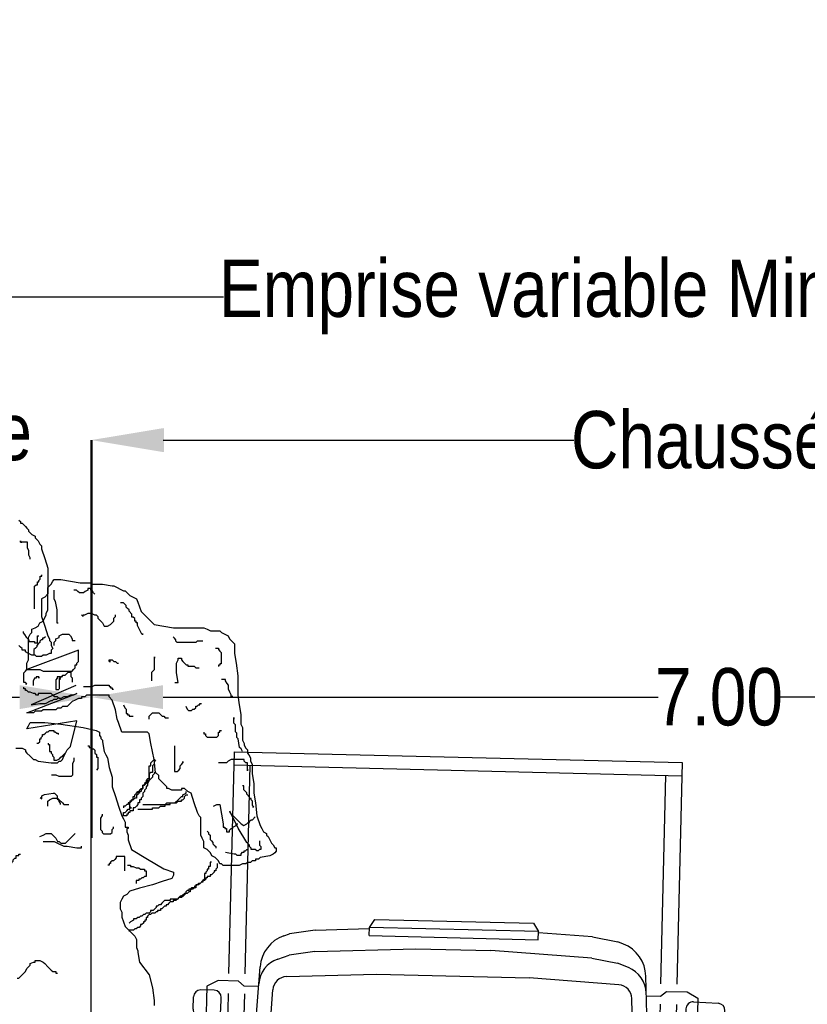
# Model space of a CAD drawing. Extents: x 1616800 to 1632437, y 2248456 to 2251974.
# Tile 287 of 399: x 1619125.47 to 1619129.87, y 2251166.49 to 2251171.98. Entities that reach past the tile are written whole.
import ezdxf

# ---------------------------------------------------------------- set-up
doc = ezdxf.new("R2010")
doc.units = 0
doc.header["$LTSCALE"] = 2
doc.header["$PDMODE"] = 3
doc.header["$PDSIZE"] = 0.2
doc.linetypes.add('CONTINU', pattern=[0])
doc.layers.get('0').update_dxf_attribs({"linetype": 'CONTINUOUS'})
doc.layers.get('Defpoints').update_dxf_attribs({"linetype": 'CONTINUOUS'})
doc.layers.add('0000-PAP-PROFIL EN TRAVERS DE PRINCIPE', color=7, linetype='CONTINUOUS')
doc.layers.add('00profil', color=7, linetype='CONTINUOUS')
doc.styles.add('Arial', font='ARIALN.TTF')
doc.styles.get("Standard").update_dxf_attribs({"font": 'arial.ttf'})
doc.dimstyles.get("Standard").update_dxf_attribs({"dimtxt": 0.18, "dimasz": 0.18, "dimexe": 0.18, "dimexo": 0.0625, "dimgap": 0.09, "dimtad": 0, "dimtih": 1, "dimtoh": 1, "dimdec": 4, "dimzin": 0, "dimdsep": 46, "dimtxsty": 'Standard', "dimcen": 0.09, "dimadec": 0, "dimazin": 0, "dimtfac": 1, "dimtdec": 4, "dimtofl": 0, "dimtmove": 0, "dimatfit": 3, "dimfxl": 1, "dimtolj": 1, "dimtzin": 0, "dimarcsym": 0})

# ---------------------------------------------------------------- blocks, each defined once
blk = doc.blocks.new('CAMION_2_65_65')
at = {"color": 8}
for p, q in [((-1.5723, 4.987), (1.5723, 4.987)), ((-1.5723, 4.987), (-1.5723, 3.4312)), ((1.5723, 4.987), (1.5723, 3.4312)), ((-1.5723, 4.8942), (1.5723, 4.8942)), ((-1.4582, 4.8942), (-1.4582, 3.4312)), ((1.4582, 4.8942), (1.4582, 3.4312)), ((-0.5928, 3.7775), (-0.5566, 3.8347)), ((-0.5566, 3.8347), (0.5566, 3.8347)), ((0.5566, 3.8347), (0.5928, 3.7775)), ((-0.9722, 3.7503), (-1.152, 3.7195)), ((-0.9722, 3.7503), (-0.5928, 3.7695)), ((0.5928, 3.7775), (-0.5928, 3.7775)), ((-0.5928, 3.7204), (-0.5928, 3.7775)), ((0.5928, 3.7204), (0.5928, 3.7775)), ((0.9722, 3.7503), (0.5928, 3.7695)), ((0.9722, 3.7503), (1.152, 3.7195)), ((-1.1914, 3.7047), (-1.152, 3.7195)), ((-0.5928, 3.7204), (0.5928, 3.7204)), ((1.1914, 3.7047), (1.152, 3.7195)), ((-0.9722, 3.6003), (-1.152, 3.5695)), ((-0.9722, 3.6003), (-0.2634, 3.6362)), ((-0.2634, 3.6362), (0.2634, 3.6362)), ((0.9722, 3.6003), (0.2634, 3.6362)), ((0.9722, 3.6003), (1.152, 3.5695)), ((-1.2301, 3.5402), (-1.152, 3.5695)), ((1.2301, 3.5402), (1.152, 3.5695)), ((-1.4293, 2.029), (-1.3533, 3.4836)), ((1.4293, 2.029), (1.3533, 3.4836)), ((-1.1651, 3.4185), (-0.5356, 3.4513)), ((-0.5356, 3.4513), (0.5356, 3.4513)), ((1.1651, 3.4185), (0.5356, 3.4513)), ((-1.645, 3.3794), (-1.7221, 3.3383)), ((-1.7221, 3.3383), (-1.7221, 2.4857)), ((-1.5012, 3.3794), (-1.645, 3.3794)), ((-1.4601, 3.3442), (-1.5012, 3.3794)), ((-1.3606, 3.3442), (-1.4601, 3.3442)), ((-1.3001, 2.4517), (-1.2598, 3.3232)), ((1.3001, 2.4517), (1.2598, 3.3232)), ((1.3606, 3.3442), (1.4601, 3.3442)), ((1.4601, 3.3442), (1.5012, 3.3794)), ((1.5012, 3.3794), (1.645, 3.3794)), ((1.645, 3.3794), (1.7221, 3.3383)), ((1.7221, 3.3383), (1.7221, 2.4857)), ((-1.8148, 3.1738), (-1.8148, 3.261)), ((-1.6702, 3.311), (-1.7648, 3.311)), ((-1.6202, 3.1738), (-1.6202, 3.261)), ((-1.5723, 3.2899), (-1.5723, 2.4761)), ((-1.4582, 3.2899), (-1.4582, 2.5126)), ((1.4582, 3.2899), (1.4582, 2.5126)), ((1.5723, 3.2899), (1.5723, 2.4761)), ((1.6406, 3.2605), (1.6406, 2.8043)), ((1.6922, 3.3105), (1.8652, 3.3049)), ((1.9089, 2.8172), (1.9136, 3.2544)), ((-1.7648, 3.1238), (-1.6702, 3.1238)), ((-1.8397, 2.9842), (-1.8468, 2.7667)), ((-1.6719, 3.0307), (-1.7889, 3.0325)), ((-1.6227, 2.9807), (-1.6227, 2.5753)), ((-1.8278, 2.5705), (-1.8468, 2.7667)), ((1.6946, 2.7545), (1.8629, 2.7679)), ((-0.8192, 2.6309), (-1.1776, 2.6039)), ((-0.3627, 2.6111), (-0.8192, 2.6309)), ((0.2491, 2.6309), (-0.1093, 2.6039)), ((0.7449, 2.6094), (0.2491, 2.6309)), ((-0.2583, 2.4087), (-0.551, 2.6193)), ((0.81, 2.4087), (0.5173, 2.6193)), ((-1.6727, 2.5253), (-1.7781, 2.5253)), ((-1.7221, 2.4857), (-1.4135, 2.3319)), ((-1.3001, 2.4517), (-0.5819, 2.4703)), ((-0.5819, 2.4703), (0.5819, 2.4703)), ((1.3001, 2.4517), (0.5819, 2.4703)), ((1.7221, 2.4857), (1.4135, 2.3319)), ((-0.7103, 2.4087), (-0.3764, 2.4087)), ((0.7103, 2.4087), (0.3764, 2.4087)), ((-1.5723, 1.8085), (-1.5723, 2.3085)), ((0.3015, 2.3471), (-1.2002, 2.3471)), ((-0.3015, 2.3471), (1.2002, 2.3471)), ((1.5723, 1.8085), (1.5723, 2.3085)), ((-1.4381, 2.029), (1.4381, 2.029)), ((-1.488, 1.9767), (-1.4673, 1.5289)), ((-1.2622, 1.9814), (1.2622, 1.9814)), ((1.488, 1.9767), (1.4673, 1.5289)), ((-1.2622, 1.9204), (-0.2156, 1.9204)), ((0, 1.7364), (0, 1.9231)), ((1.2622, 1.9204), (0.2156, 1.9204)), ((-1.4805, 1.8131), (-1.5723, 1.7123)), ((-1.2622, 1.8594), (-0.2554, 1.8594)), ((-1.2622, 1.7984), (-0.2766, 1.7984)), ((1.2622, 1.8594), (0.2554, 1.8594)), ((1.2622, 1.7984), (0.2766, 1.7984)), ((1.4805, 1.8131), (1.5723, 1.7123)), ((-1.2622, 1.7374), (-0.2835, 1.7374)), ((0, 1.7364), (-0.1617, 1.643)), ((0, 1.7364), (0.1617, 1.643)), ((1.2622, 1.7374), (0.2835, 1.7374)), ((-1.5723, 0.6574), (-1.5723, 1.7123)), ((-1.2622, 1.6764), (-0.2771, 1.6764)), ((1.2622, 1.6764), (0.2771, 1.6764)), ((1.5723, 0.6574), (1.5723, 1.7123)), ((-1.2622, 1.6154), (-0.2564, 1.6154)), ((1.2622, 1.6154), (0.2564, 1.6154)), ((-1.2622, 1.5544), (-0.2173, 1.5544)), ((1.2622, 1.5544), (0.2173, 1.5544)), ((-1.2622, 1.4934), (1.2622, 1.4934)), ((1.3674, 1.4335), (-1.3674, 1.4335)), ((-0.9617, 1.347), (-1.3703, 1.347)), ((-0.9136, 1.3806), (-0.9617, 1.347)), ((-0.9136, 1.3806), (0.9136, 1.3806)), ((0.9136, 1.3806), (0.9617, 1.347)), ((0.9617, 1.347), (1.3703, 1.347)), ((-0.9617, 1.2845), (-1.3703, 1.2845)), ((-0.8362, 1.2701), (0.8362, 1.2701)), ((0.9617, 1.2845), (1.3703, 1.2845)), ((1.459, 1.222), (-1.459, 1.222)), ((-0.5771, 1.222), (-0.5771, 0.8374)), ((0.5771, 1.222), (0.5771, 0.8374)), ((-1.529, 0.9074), (-1.529, 1.152)), ((-1.3042, 1.1478), (-0.915, 1.1478)), ((-0.2022, 1.1547), (-0.2022, 1.0682)), ((-0.2022, 1.1547), (0.2022, 1.1547)), ((0.2022, 1.1547), (0.2022, 1.0682)), ((1.3042, 1.1478), (0.915, 1.1478)), ((1.529, 0.9074), (1.529, 1.152)), ((-1.3742, 0.9544), (-1.3742, 1.0778)), ((-1.2742, 1.0678), (-1.2742, 0.9644)), ((-1.2442, 1.0978), (-0.925, 1.0978)), ((-0.895, 1.0678), (-0.895, 0.9644)), ((-0.845, 1.0778), (-0.845, 0.9544)), ((-0.2022, 1.0682), (0.2022, 1.0682)), ((0.845, 1.0778), (0.845, 0.9544)), ((0.895, 1.0678), (0.895, 0.9644)), ((1.2442, 1.0978), (0.925, 1.0978)), ((1.2742, 1.0678), (1.2742, 0.9644)), ((1.3742, 0.9544), (1.3742, 1.0778)), ((-0.925, 0.9344), (-1.2442, 0.9344)), ((0.925, 0.9344), (1.2442, 0.9344)), ((-1.459, 0.8374), (-1.459, 0.7076)), ((1.459, 0.8374), (-1.459, 0.8374)), ((-1.3175, 0.7076), (-1.3175, 0.8374)), ((-0.915, 0.8844), (-1.3042, 0.8844)), ((-0.4377, 0.8374), (-0.4377, 0.7413)), ((-0.3608, 0.8374), (-0.231, 0.6691)), ((0.3608, 0.8374), (0.231, 0.6691)), ((0.4377, 0.8374), (0.4377, 0.7413)), ((0.915, 0.8844), (1.3042, 0.8844)), ((1.3175, 0.7076), (1.3175, 0.8374)), ((1.459, 0.8374), (1.459, 0.7076)), ((-1.459, 0.7076), (-1.3175, 0.7076)), ((-0.4377, 0.7413), (-0.2866, 0.7413)), ((0.4377, 0.7413), (0.2866, 0.7413)), ((1.459, 0.7076), (1.3175, 0.7076)), ((-0.231, 0.6691), (0.231, 0.6691)), ((-0.168, 0.5874), (-0.201, 0.6303)), ((0.168, 0.5874), (0.201, 0.6303)), ((-0.2406, 0.5874), (-1.5023, 0.5874)), ((-1.4328, 0.5874), (-1.4328, 0.1788)), ((-1.0675, 0.5874), (-1.0675, 0.1788)), ((-0.5819, 0.5874), (-0.5819, 0.472)), ((-0.4954, 0.472), (-0.4954, 0.5874)), ((-0.4089, 0.472), (-0.4089, 0.5874)), ((0.168, 0.5874), (-0.168, 0.5874)), ((0.2406, 0.5874), (1.5023, 0.5874)), ((0.4089, 0.472), (0.4089, 0.5874)), ((0.4954, 0.472), (0.4954, 0.5874)), ((0.5819, 0.5874), (0.5819, 0.472)), ((1.0675, 0.5874), (1.0675, 0.1788)), ((1.4328, 0.5874), (1.4328, 0.1788)), ((-1.4781, 0.4175), (-1.4781, 0.5064)), ((-1.4781, 0.5064), (-1.4328, 0.5064)), ((-0.5819, 0.4961), (-1.0627, 0.5201)), ((-0.4089, 0.4961), (0.4089, 0.4961)), ((0.5819, 0.4961), (1.0627, 0.5201)), ((1.4781, 0.5064), (1.4328, 0.5064)), ((1.4781, 0.4175), (1.4781, 0.5064)), ((-1.4328, 0.4175), (-1.4781, 0.4175)), ((-0.5819, 0.472), (-0.4089, 0.472)), ((0.5819, 0.472), (0.4089, 0.472)), ((1.4328, 0.4175), (1.4781, 0.4175)), ((-1.4115, 0.0791), (-1.4328, 0.1788)), ((-1.0888, 0.0791), (-1.0675, 0.1788)), ((1.0888, 0.0791), (1.0675, 0.1788)), ((1.4115, 0.0791), (1.4328, 0.1788)), ((-1.1866, 0), (-1.3137, 0)), ((1.1866, 0), (1.3137, 0))]:
    blk.add_line(p, q, dxfattribs=at)
for centre, radius in [((0, 2.1875), 0.0507), ((0, 1.7364), 0.1867)]:
    blk.add_circle(centre, radius, dxfattribs=at)
for centre, radius, start, end in [((-1.1036, 3.4706), 0.25, 110.55605, 177.00878), ((1.1036, 3.4706), 0.25, 2.99122, 69.44395), ((-1.1599, 3.3529), 0.2, 110.55605, 177.00878), ((1.1599, 3.3529), 0.2, 2.99122, 69.44395), ((-1.1599, 3.3186), 0.1, 92.98664, 177.35237), ((1.1599, 3.3186), 0.1, 2.64763, 87.01336), ((-1.7648, 3.261), 0.05, 90, 180), ((-1.6702, 3.261), 0.05, 0, 90), ((1.6906, 3.2605), 0.05, 88.15239, 180), ((1.8636, 3.2549), 0.05, 359.38394, 88.15239), ((-1.7648, 3.1738), 0.05, 180, 270), ((-1.6702, 3.1738), 0.05, 270, 0), ((-1.7897, 2.9825), 0.05, 89.1186, 178.11181), ((-1.6727, 2.9807), 0.05, 0, 89.1186), ((1.6906, 2.8043), 0.05, 180, 274.57392), ((1.8589, 2.8178), 0.05, 274.57392, 359.38394), ((-1.7781, 2.5753), 0.05, 185.52754, 270), ((-1.6727, 2.5753), 0.05, 270, 0), ((-1.2002, 2.4471), 0.1, 177.35237, 270), ((1.2002, 2.4471), 0.1, 270, 2.64763), ((-1.4381, 1.979), 0.05, 90, 182.64255), ((1.4381, 1.979), 0.05, 357.35745, 90), ((-1.3674, 1.5335), 0.1, 182.64255, 270), ((1.3674, 1.5335), 0.1, 270, 357.35745), ((-1.459, 1.152), 0.07, 90, 180), ((1.459, 1.152), 0.07, 0, 90), ((-1.3042, 1.0778), 0.07, 90, 180), ((-0.915, 1.0778), 0.07, 0, 90), ((0.915, 1.0778), 0.07, 90, 180), ((1.3042, 1.0778), 0.07, 0, 90), ((-1.2442, 1.0678), 0.03, 90, 180), ((-0.925, 1.0678), 0.03, 0, 90), ((0.925, 1.0678), 0.03, 90, 180), ((1.2442, 1.0678), 0.03, 0, 90), ((-1.459, 0.9074), 0.07, 180, 270), ((-1.3042, 0.9544), 0.07, 180, 270), ((-1.2442, 0.9644), 0.03, 180, 270), ((-0.925, 0.9644), 0.03, 270, 0), ((-0.915, 0.9544), 0.07, 270, 0), ((0.915, 0.9544), 0.07, 180, 270), ((0.925, 0.9644), 0.03, 180, 270), ((1.2442, 0.9644), 0.03, 270, 0), ((1.3042, 0.9544), 0.07, 270, 0), ((1.459, 0.9074), 0.07, 270, 0), ((-1.5023, 0.6574), 0.07, 180, 270), ((1.5023, 0.6574), 0.07, 270, 0), ((-1.3137, 0.1), 0.1, 192.06798, 270), ((-1.1866, 0.1), 0.1, 270, 347.93202), ((1.1866, 0.1), 0.1, 192.06798, 270), ((1.3137, 0.1), 0.1, 270, 347.93202)]:
    blk.add_arc(centre, radius, start, end, dxfattribs=at)
blk = doc.blocks.new('*D207')
at = {"layer": '0000-PAP-PROFIL EN TRAVERS DE PRINCIPE', "color": 0, "lineweight": -2, "ltscale": 0.6, "transparency": 16777216}
for p, q in [((1619122.1444, 2251162.6371), (1619122.1444, 2251168.2047)), ((1619125.8727, 2251163.3636), (1619125.8727, 2251168.2047))]:
    blk.add_line(p, q, dxfattribs=at)
at = {"layer": '0000-PAP-PROFIL EN TRAVERS DE PRINCIPE', "color": 0, "linetype": 'Continuous', "lineweight": -2, "ltscale": 0.6, "transparency": 16777216}
blk.add_line((1619122.5444, 2251168.2047), (1619125.4727, 2251168.2047), dxfattribs=at)
at = {"layer": '0000-PAP-PROFIL EN TRAVERS DE PRINCIPE', "color": 0, "ltscale": 0.6, "transparency": 16777216}
for points in [[(1619122.5444, 2251168.2714), (1619122.5444, 2251168.1381), (1619122.1444, 2251168.2047)], [(1619125.4727, 2251168.2714), (1619125.4727, 2251168.1381), (1619125.8727, 2251168.2047)]]:
    blk.add_solid(points, dxfattribs=at)
at = {"layer": 'Defpoints', "color": 0, "ltscale": 0.6, "transparency": 16777216}
for p in [(1619125.8727, 2251168.2047), (1619125.8727, 2251163.3636), (1619122.1444, 2251162.6371)]:
    blk.add_point(p, dxfattribs=at)
at = {"layer": '0000-PAP-PROFIL EN TRAVERS DE PRINCIPE', "color": 0, "ltscale": 0.6, "transparency": 16777216, "insert": (1619119.3561, 2251168.3547), "char_height": 0.32, "attachment_point": 5, "style": 'Arial'}
blk.add_mtext('\\A1;Variable Mini 3.5 m et maxi 4 m', dxfattribs=at)
blk = doc.blocks.new('*D208')
at = {"layer": '0000-PAP-PROFIL EN TRAVERS DE PRINCIPE', "color": 0, "linetype": 'Continuous', "lineweight": -2, "ltscale": 0.6, "transparency": 16777216}
for p, q in [((1619121.7299, 2251169.6386), (1619121.3299, 2251169.6386)), ((1619126.2774, 2251169.6386), (1619126.6774, 2251169.6386))]:
    blk.add_line(p, q, dxfattribs=at)
at = {"layer": '0000-PAP-PROFIL EN TRAVERS DE PRINCIPE', "color": 0, "lineweight": -2, "ltscale": 0.6, "transparency": 16777216}
for p, q in [((1619122.1299, 2251169.1332), (1619122.1299, 2251169.6386)), ((1619125.8774, 2251167.4197), (1619125.8774, 2251169.6386))]:
    blk.add_line(p, q, dxfattribs=at)
at = {"layer": '0000-PAP-PROFIL EN TRAVERS DE PRINCIPE', "color": 0, "ltscale": 0.6, "transparency": 16777216}
for points in [[(1619121.7299, 2251169.7052), (1619121.7299, 2251169.5719), (1619122.1299, 2251169.6386)], [(1619126.2774, 2251169.7052), (1619126.2774, 2251169.5719), (1619125.8774, 2251169.6386)]]:
    blk.add_solid(points, dxfattribs=at)
at = {"layer": 'Defpoints', "color": 0, "ltscale": 0.6, "transparency": 16777216}
for p in [(1619125.8774, 2251169.6386), (1619122.1299, 2251169.1332), (1619125.8774, 2251167.4197)]:
    blk.add_point(p, dxfattribs=at)
at = {"layer": '0000-PAP-PROFIL EN TRAVERS DE PRINCIPE', "color": 0, "ltscale": 0.6, "transparency": 16777216, "insert": (1619124.0036, 2251169.6386), "char_height": 0.32, "attachment_point": 5, "style": 'Arial'}
blk.add_mtext('\\A1;Surlargeur arborée', dxfattribs=at)
blk = doc.blocks.new('*D209')
at = {"layer": '0000-PAP-PROFIL EN TRAVERS DE PRINCIPE', "color": 0, "lineweight": -2, "ltscale": 0.6, "transparency": 16777216}
for p, q in [((1619125.8727, 2251163.3636), (1619125.8727, 2251168.2047)), ((1619132.8727, 2251163.5386), (1619132.8727, 2251168.2047))]:
    blk.add_line(p, q, dxfattribs=at)
at = {"layer": '0000-PAP-PROFIL EN TRAVERS DE PRINCIPE', "color": 0, "linetype": 'Continuous', "lineweight": -2, "ltscale": 0.6, "transparency": 16777216}
for p, q in [((1619126.2727, 2251168.2047), (1619129.0333, 2251168.2047)), ((1619132.4727, 2251168.2047), (1619129.712, 2251168.2047))]:
    blk.add_line(p, q, dxfattribs=at)
at = {"layer": '0000-PAP-PROFIL EN TRAVERS DE PRINCIPE', "color": 0, "ltscale": 0.6, "transparency": 16777216}
for points in [[(1619126.2727, 2251168.2714), (1619126.2727, 2251168.1381), (1619125.8727, 2251168.2047)], [(1619132.4727, 2251168.2714), (1619132.4727, 2251168.1381), (1619132.8727, 2251168.2047)]]:
    blk.add_solid(points, dxfattribs=at)
at = {"layer": 'Defpoints', "color": 0, "ltscale": 0.6, "transparency": 16777216}
for p in [(1619132.8727, 2251168.2047), (1619132.8727, 2251163.5386), (1619125.8727, 2251163.3636)]:
    blk.add_point(p, dxfattribs=at)
at = {"layer": '0000-PAP-PROFIL EN TRAVERS DE PRINCIPE', "color": 0, "ltscale": 0.6, "transparency": 16777216, "insert": (1619129.3727, 2251168.2047), "char_height": 0.32, "attachment_point": 5, "style": 'Arial'}
blk.add_mtext('\\A1;7.00', dxfattribs=at)
blk = doc.blocks.new('*D210')
at = {"layer": '0000-PAP-PROFIL EN TRAVERS DE PRINCIPE', "color": 0, "lineweight": -2, "ltscale": 0.6, "transparency": 16777216}
for p, q in [((1619125.8727, 2251165.3481), (1619125.8727, 2251169.6386)), ((1619132.8727, 2251167.9507), (1619132.8727, 2251169.6386))]:
    blk.add_line(p, q, dxfattribs=at)
at = {"layer": '0000-PAP-PROFIL EN TRAVERS DE PRINCIPE', "color": 0, "linetype": 'Continuous', "lineweight": -2, "ltscale": 0.6, "transparency": 16777216}
for p, q in [((1619126.2727, 2251169.6386), (1619128.564, 2251169.6386)), ((1619132.4727, 2251169.6386), (1619130.1813, 2251169.6386))]:
    blk.add_line(p, q, dxfattribs=at)
at = {"layer": '0000-PAP-PROFIL EN TRAVERS DE PRINCIPE', "color": 0, "ltscale": 0.6, "transparency": 16777216}
for points in [[(1619126.2727, 2251169.7052), (1619126.2727, 2251169.5719), (1619125.8727, 2251169.6386)], [(1619132.4727, 2251169.7052), (1619132.4727, 2251169.5719), (1619132.8727, 2251169.6386)]]:
    blk.add_solid(points, dxfattribs=at)
at = {"layer": 'Defpoints', "color": 0, "ltscale": 0.6, "transparency": 16777216}
for p in [(1619132.8727, 2251169.6386), (1619132.8727, 2251167.9507), (1619125.8727, 2251165.3481)]:
    blk.add_point(p, dxfattribs=at)
at = {"layer": '0000-PAP-PROFIL EN TRAVERS DE PRINCIPE', "color": 0, "ltscale": 0.6, "transparency": 16777216, "insert": (1619129.3727, 2251169.6386), "char_height": 0.32, "attachment_point": 5, "style": 'Arial'}
blk.add_mtext('\\A1;Chaussée', dxfattribs=at)
blk = doc.blocks.new('BEAUTIFUL TREE')
at = {"layer": '00profil', "color": 8}
for points in [[(1.4482, 6.8327), (1.4595, 6.8214), (1.4595, 6.8101), (1.4708, 6.8101), (1.4821, 6.7987), (1.4934, 6.7874), (1.5047, 6.7761), (1.516, 6.7648), (1.516, 6.7535), (1.5387, 6.7309), (1.5613, 6.7196), (1.5613, 6.7083), (1.5839, 6.6856), (1.5953, 6.663), (1.6066, 6.6517), (1.6066, 6.6291), (1.6292, 6.5612), (1.6518, 6.4934), (1.6518, 6.3124), (1.6292, 6.2898), (1.6066, 6.2785), (1.6066, 6.154), (1.6292, 6.0862), (1.6518, 6.0183), (1.6631, 5.9957), (1.6631, 5.9844), (1.6745, 5.9731), (1.6745, 5.9505), (1.6858, 5.9278), (1.6745, 5.9165), (1.6745, 5.8939), (1.6631, 5.8939), (1.6405, 5.8826), (1.6179, 5.8826), (1.6066, 5.8713), (1.5726, 5.8713), (1.5613, 5.8826), (1.5387, 5.8826), (1.516, 5.8939), (1.4934, 5.9052), (1.4934, 5.9165), (1.4708, 5.9165), (1.4708, 5.9278), (1.4595, 5.9391), (1.4482, 5.9505)], [(1.5283, 6.5566), (1.5283, 6.5666), (1.5183, 6.5866), (1.5183, 6.6165), (1.5084, 6.6364), (1.5084, 6.6763), (1.4585, 6.6763), (1.4585, 6.6863), (1.4585, 6.6763), (1.4684, 6.6763)], [(1.5582, 6.2075), (1.5582, 6.3671), (1.5682, 6.3771), (1.5782, 6.3771), (1.5782, 6.397), (1.5882, 6.397), (1.5882, 6.407), (1.5982, 6.417), (1.5982, 6.4369), (1.6081, 6.4369), (1.6081, 6.4469)], [(1.4934, 5.679), (1.5047, 5.679), (1.4934, 5.6903), (1.4821, 5.6903), (1.4821, 5.7582), (1.4934, 5.7695), (1.5047, 5.7808), (1.5953, 5.7808), (1.6179, 5.7695), (1.8216, 5.7695), (1.8329, 5.7808), (1.8442, 5.7921), (1.8442, 5.8147), (1.8555, 5.8147), (1.8555, 5.826), (1.8668, 5.8373), (1.8668, 5.9165), (1.5047, 5.7808), (1.5047, 5.826), (1.516, 5.8487), (1.516, 6.007), (1.5274, 6.0296), (1.5387, 6.0409), (1.5387, 6.0636), (1.5613, 6.0749), (1.5839, 6.0862), (1.5953, 6.1088), (1.6179, 6.1201), (1.6405, 6.1654), (1.6405, 6.1767), (1.6518, 6.1993), (1.6518, 6.3576), (1.6631, 6.3689), (1.6745, 6.3803), (1.6858, 6.4029), (1.6971, 6.4142), (1.7423, 6.4142), (1.8102, 6.4029), (1.8781, 6.3916), (1.946, 6.3916), (1.9687, 6.3803), (2.0365, 6.3803), (2.1044, 6.3689), (2.1157, 6.3689), (2.1836, 6.335), (2.195, 6.335), (2.2063, 6.3237), (2.2289, 6.3011), (2.2742, 6.2785), (2.2855, 6.2558), (2.3081, 6.188), (2.376, 6.1201), (2.3986, 6.0975), (2.4665, 6.0862), (2.5344, 6.0749), (2.7494, 6.0749), (2.772, 6.0636), (2.7947, 6.0522), (2.8625, 6.0522), (2.8739, 6.0409), (2.9191, 6.0183), (2.9304, 5.9957), (2.9418, 5.9844), (2.9644, 5.9618), (2.9644, 5.8939), (2.9757, 5.826), (2.987, 5.7355), (2.987, 5.5998), (2.9983, 5.532), (3.0096, 5.4641), (3.0096, 5.3962), (3.021, 5.3736), (3.021, 5.2831), (3.0323, 5.2605), (3.0323, 5.2492), (3.0436, 5.2266), (3.0549, 5.2153), (3.0549, 5.1926), (3.0662, 5.1813), (3.0775, 5.1587), (3.0775, 5.1361), (3.0889, 5.1135), (3.0889, 5.0456), (3.1002, 4.9777), (3.1002, 4.9099), (3.1115, 4.842), (3.1228, 4.7515), (3.1454, 4.6837), (3.1567, 4.661), (3.1681, 4.6384), (3.1907, 4.6271), (3.1907, 4.6158), (3.202, 4.6045), (3.2133, 4.5819), (3.2246, 4.5592), (3.2359, 4.5479), (3.2473, 4.5253), (3.2586, 4.5253), (3.2586, 4.5027), (3.2473, 4.4914), (3.2359, 4.4801), (3.2133, 4.4688), (3.1454, 4.4574), (3.1341, 4.4461), (3.1115, 4.4461), (3.1115, 4.4348), (3.0889, 4.4348), (3.0775, 4.4235), (3.0549, 4.4235), (3.0436, 4.4122), (3.021, 4.4122), (2.9983, 4.4009), (2.8852, 4.4009), (2.8739, 4.4122), (2.8625, 4.4122), (2.8512, 4.4348), (2.8286, 4.4574), (2.806, 4.4688), (2.7947, 4.4914), (2.772, 4.514), (2.7494, 4.5253), (2.7494, 4.5706), (2.7381, 4.5932), (2.7268, 4.6158), (2.7268, 4.7402), (2.7155, 4.7515), (2.7041, 4.7741), (2.6815, 4.842), (2.6589, 4.9099), (2.6362, 4.9212), (2.6136, 4.9438), (2.591, 4.9438), (2.591, 4.9325), (2.5231, 4.9325), (2.5005, 4.9438), (2.4891, 4.9438), (2.4891, 4.9551), (2.4778, 4.9664), (2.4552, 4.989), (2.4326, 5.0117), (2.4326, 5.0343), (2.4099, 5.0569), (2.3986, 5.1474), (2.376, 5.2605), (2.3647, 5.3284), (2.3534, 5.3397), (2.1723, 5.3397), (2.1497, 5.4075), (2.1384, 5.4302), (2.1271, 5.498), (2.1044, 5.5659), (2.0818, 5.5885), (2.0818, 5.5998), (1.9234, 5.5998), (1.9121, 5.5885), (1.8894, 5.5885), (1.8894, 5.5772), (1.8668, 5.5772), (1.8442, 5.5659), (1.8216, 5.5546), (1.7989, 5.532), (1.7876, 5.5206), (1.7537, 5.5206), (1.7423, 5.5093), (1.7197, 5.5093), (1.7084, 5.498), (1.6179, 5.498), (1.6066, 5.4867), (1.5613, 5.4867), (1.55, 5.4754), (1.5047, 5.4754), (1.8555, 5.6111), (1.8329, 5.5998), (1.8102, 5.5998), (1.7876, 5.5885), (1.765, 5.5885), (1.7423, 5.5772), (1.731, 5.5772), (1.7197, 5.5885), (1.6971, 5.5885), (1.6971, 5.5998), (1.6858, 5.5998), (1.6745, 5.6111), (1.5839, 5.6111), (1.5839, 5.5998), (1.5726, 5.5998), (1.5613, 5.6111), (1.55, 5.6111), (1.5274, 5.6224), (1.516, 5.6224), (1.5047, 5.6338), (1.4934, 5.6338), (1.4934, 5.6451), (1.4821, 5.6451), (1.4821, 5.6564)], [(1.6938, 6.3398), (1.6938, 6.2799), (1.7037, 6.26), (1.7137, 6.2001), (1.7137, 6.1104), (1.7237, 6.1104)], [(1.9831, 6.3099), (1.9732, 6.3198), (1.9632, 6.3398), (1.9532, 6.3398), (1.9532, 6.3498), (1.9332, 6.3498), (1.9332, 6.3398), (1.9133, 6.3298), (1.9033, 6.3198), (1.8734, 6.3198), (1.8634, 6.3298), (1.8534, 6.3398), (1.8335, 6.3398)], [(2.3124, 6.0306), (2.3224, 6.0306), (2.3124, 6.0306), (2.2825, 6.0904), (2.2825, 6.1104), (2.2725, 6.1104), (2.2725, 6.1203), (2.2625, 6.1203), (2.2625, 6.1403), (2.2526, 6.1503), (2.2426, 6.1503), (2.2426, 6.1702), (2.2226, 6.1902), (2.2226, 6.2001), (2.2126, 6.2101), (2.2027, 6.2201), (2.2027, 6.2301), (2.1927, 6.24), (2.1827, 6.25), (2.1627, 6.25)], [(1.8894, 6.1654), (1.9008, 6.154), (1.9008, 6.1654), (1.9121, 6.1654), (1.9347, 6.1767), (1.9573, 6.1767), (1.98, 6.1654), (1.9913, 6.1654), (2.0026, 6.154), (2.0026, 6.1427), (2.0252, 6.1201), (2.0365, 6.1088), (2.0479, 6.0862), (2.0705, 6.0862), (2.0931, 6.0975), (2.1044, 6.1088), (2.1157, 6.1201), (2.1157, 6.1427), (2.1271, 6.154), (2.1271, 6.1654)], [(1.4784, 6.0479), (1.4784, 6.038), (1.4884, 6.028), (1.4984, 6.008), (1.5084, 5.9981), (1.5183, 5.9881), (1.5183, 5.9781), (1.5582, 5.9781), (1.5582, 5.9681), (1.5782, 5.9681), (1.5782, 6.018), (1.5882, 6.018)], [(1.6971, 5.9505), (1.6971, 5.9731), (1.7084, 5.9844), (1.7084, 5.9957), (1.731, 6.007), (1.731, 6.0183), (1.7537, 6.0296), (1.7989, 6.0296), (1.8102, 6.0183), (1.8216, 5.9957), (1.8216, 5.9844), (1.8442, 5.9844)], [(1.6339, 6.0106), (1.6239, 6.0006), (1.6139, 6.0006), (1.6139, 5.9907), (1.6039, 5.9907), (1.594, 5.9807), (1.594, 5.9707), (1.584, 5.9607), (1.574, 5.9508), (1.574, 5.9408), (1.564, 5.9308), (1.5541, 5.9208), (1.5541, 5.8809)], [(2.7415, 5.9807), (2.7016, 5.9807), (2.6916, 5.9707), (2.5619, 5.9707), (2.5519, 5.9807), (2.5519, 5.9907), (2.5419, 6.0006), (2.532, 6.0106)], [(2.8313, 5.9308), (2.8513, 5.9308), (2.8513, 5.9208), (2.8612, 5.9109), (2.8712, 5.9009), (2.8712, 5.8211), (2.8612, 5.8211), (2.8612, 5.8111), (2.8513, 5.8111), (2.8513, 5.8012)], [(2.0818, 5.8373), (2.0931, 5.8373), (2.0818, 5.8373), (2.0818, 5.8487), (2.1044, 5.8487), (2.1157, 5.8373), (2.1271, 5.8373), (2.1384, 5.826), (2.1497, 5.826)], [(2.3823, 5.7014), (2.3823, 5.7613), (2.3923, 5.7712), (2.4022, 5.7812), (2.4022, 5.871), (2.4022, 5.861)], [(2.5457, 5.6903), (2.5684, 5.6903), (2.557, 5.7582), (2.557, 5.826), (2.5684, 5.8487), (2.5684, 5.86), (2.591, 5.86), (2.591, 5.8487), (2.6023, 5.8373), (2.6249, 5.8147), (2.6362, 5.8147), (2.6362, 5.8034), (2.6815, 5.8034), (2.6928, 5.7921), (2.7155, 5.7921)], [(1.7337, 5.6416), (1.7337, 5.7214), (1.7436, 5.7214), (1.7436, 5.7313), (1.7536, 5.7313), (1.7536, 5.7413), (1.7736, 5.7413), (1.7836, 5.7513), (1.7935, 5.7613), (1.8135, 5.7613), (1.8135, 5.7313), (1.8235, 5.7214), (1.8235, 5.6914)], [(1.5882, 5.7287), (1.5882, 5.7188), (1.5882, 5.7287), (1.5682, 5.7287), (1.5682, 5.7188), (1.5582, 5.7188), (1.5483, 5.6988), (1.5483, 5.6689)], [(1.7379, 5.7088), (1.7379, 5.7287), (1.7179, 5.7287), (1.7179, 5.7188), (1.7079, 5.7088), (1.7079, 5.639), (1.7279, 5.639)], [(2.942, 5.5917), (2.952, 5.5917), (2.942, 5.5917), (2.942, 5.6017), (2.9321, 5.6216), (2.9221, 5.6416), (2.9221, 5.6715), (2.9121, 5.6815), (2.9021, 5.7014), (2.9021, 5.7114), (2.8722, 5.7114)], [(1.8476, 5.6689), (1.5341, 5.5318), (1.594, 5.5418), (1.6339, 5.5418), (1.6738, 5.5618), (1.6838, 5.5618), (1.6938, 5.5717), (1.7137, 5.5717), (1.7237, 5.5817), (1.7337, 5.5817)], [(1.9033, 5.6615), (1.9632, 5.6615), (1.9831, 5.6715), (2.0829, 5.6715), (2.0829, 5.6615), (2.0929, 5.6615), (2.0929, 5.6515), (2.1029, 5.6515), (2.1029, 5.6416), (2.1129, 5.6416)], [(2.1827, 5.5318), (2.1927, 5.5119), (2.2027, 5.5019), (2.2027, 5.472), (2.2126, 5.472), (2.2126, 5.462), (2.2226, 5.462), (2.2226, 5.452), (2.2526, 5.452)], [(2.3647, 5.4302), (2.3647, 5.4528), (2.376, 5.4641), (2.3873, 5.4754), (2.4326, 5.4754), (2.4552, 5.4528), (2.4665, 5.4528), (2.4778, 5.4415), (2.5005, 5.4415)], [(2.6218, 5.5219), (2.6317, 5.5019), (2.6417, 5.4919), (2.6617, 5.4919), (2.6717, 5.5019), (2.6816, 5.5019), (2.6916, 5.5119), (2.6916, 5.5219), (2.7016, 5.5219), (2.7116, 5.5318), (2.7215, 5.5318), (2.7215, 5.5418), (2.7315, 5.5418)], [(1.4255, 5.2266), (1.4708, 5.2266), (1.4934, 5.2153), (1.4934, 5.2039), (1.5047, 5.1926), (1.5274, 5.17), (1.55, 5.1474), (1.5613, 5.1474), (1.5839, 5.1361), (1.6745, 5.1248), (1.7197, 5.1248), (1.731, 5.1361), (1.7423, 5.1361), (1.7537, 5.1474), (1.765, 5.17), (1.7763, 5.1926), (1.7876, 5.2153), (1.8102, 5.2379), (1.8555, 5.4189), (1.5047, 5.3623), (1.516, 5.3849), (1.5274, 5.4075), (1.6292, 5.4075), (1.7423, 5.3962), (1.9008, 5.3736), (1.9913, 5.351), (2.0139, 5.3397), (2.0139, 5.3171), (2.0252, 5.3057), (2.0252, 5.2944), (2.0365, 5.2831), (2.0365, 5.2718), (2.0479, 5.2039), (2.0592, 5.1813), (2.0705, 5.1587), (2.0818, 5.0908), (2.1044, 5.023), (2.1044, 4.9551), (2.1271, 4.8873), (2.1497, 4.8194), (2.1723, 4.7515), (2.1836, 4.7289), (2.195, 4.7063), (2.195, 4.6723), (2.2176, 4.6723), (2.2176, 4.661), (2.2063, 4.661), (2.2063, 4.6384), (2.2176, 4.6158), (2.2176, 4.5819), (2.2402, 4.514), (2.3534, 4.4461), (2.4665, 4.3783), (2.5344, 4.3557), (2.5344, 4.333), (2.5231, 4.3104), (2.4552, 4.2878), (2.3873, 4.2652), (2.2968, 4.2425), (2.2289, 4.2199), (2.2063, 4.1973), (2.1836, 4.186), (2.1723, 4.1634), (2.161, 4.1407), (2.161, 4.0955), (2.1723, 4.0729), (2.1723, 4.039), (2.195, 3.9711), (2.2628, 3.9032), (2.2742, 3.8806), (2.2742, 3.8241), (2.2855, 3.8014), (2.2855, 3.7901), (2.2968, 3.7223), (2.3647, 3.6318), (2.3873, 3.5413), (2.3986, 3.4508), (2.3986, 3.4169)], [(3.0209, 5.2027), (3.0109, 5.2226), (3.0009, 5.2326), (2.991, 5.2924), (2.981, 5.3024), (2.981, 5.3323), (2.971, 5.3423), (2.971, 5.3922), (2.961, 5.4022), (2.961, 5.4421), (2.961, 5.4321)], [(1.574, 5.2625), (1.584, 5.2625), (1.594, 5.2725), (1.594, 5.2924), (1.6039, 5.2924), (1.6039, 5.3024), (1.6139, 5.3124), (1.6139, 5.3224), (1.6239, 5.3224), (1.6339, 5.3323), (1.6439, 5.3423), (1.6538, 5.3423), (1.6638, 5.3523), (1.6938, 5.3523), (1.6938, 5.3423), (1.7037, 5.3423), (1.7137, 5.3323), (1.7237, 5.3323), (1.7237, 5.3224)], [(2.7494, 5.3397), (2.7494, 5.3284), (2.7607, 5.3284), (2.7607, 5.3171), (2.772, 5.3057), (2.8399, 5.3057), (2.8512, 5.3171), (2.8512, 5.3397), (2.8625, 5.3397), (2.8625, 5.351), (2.8739, 5.351)], [(1.6538, 5.2625), (1.6538, 5.2525), (1.6638, 5.2525), (1.6638, 5.2027), (1.6738, 5.2027), (1.6738, 5.1927), (1.6838, 5.1827), (1.6838, 5.1728), (1.6938, 5.1628), (1.6938, 5.1428), (1.7137, 5.1428), (1.7337, 5.1528), (1.7436, 5.1628), (1.7536, 5.1728), (1.7736, 5.1927)], [(1.9332, 5.2426), (1.9432, 5.2426), (1.9432, 5.2326), (1.9532, 5.2326), (1.9632, 5.2226), (1.9732, 5.2226), (1.9831, 5.2127), (1.9831, 5.1927), (1.9931, 5.1827), (1.9931, 5.1628), (2.0031, 5.1628), (2.0031, 5.083), (1.9931, 5.073)], [(2.5419, 5.2426), (2.5419, 5.063), (2.5619, 5.063), (2.5719, 5.073), (2.5818, 5.083), (2.5818, 5.1029), (2.5918, 5.1129), (2.6018, 5.1229), (2.6018, 5.1329), (2.6018, 5.1229)], [(1.678, 5.0405), (1.7079, 5.0405), (1.7279, 5.0305), (1.8177, 5.0305), (1.8277, 5.0405), (1.8277, 5.1203), (1.8376, 5.1402), (1.8376, 5.1602)], [(2.3986, 5.0569), (2.4099, 5.0569), (2.3986, 5.0456), (2.3873, 5.0343), (2.3873, 5.023), (2.376, 5.0117), (2.3647, 5.0004), (2.3534, 4.9777), (2.3534, 4.9664), (2.3421, 4.9551), (2.3421, 4.9438), (2.3307, 4.9325), (2.3307, 4.9212), (2.3194, 4.9099), (2.3194, 4.8873), (2.3081, 4.8759), (2.3081, 4.8646), (2.2968, 4.8646), (2.2968, 4.842), (2.2855, 4.842), (2.2855, 4.8307), (2.2742, 4.8194), (2.2628, 4.8081), (2.2515, 4.8081), (2.2515, 4.7855), (2.2289, 4.7855), (2.2289, 4.7741), (2.2176, 4.7741), (2.2176, 4.7628), (2.2063, 4.7628), (2.2063, 4.7515), (2.1836, 4.7515), (2.1836, 4.7741), (2.195, 4.7741), (2.2063, 4.7855), (2.2176, 4.7968), (2.2289, 4.7968), (2.2289, 4.8194), (2.2289, 4.8081), (2.2402, 4.8081), (2.2289, 4.8081), (2.2289, 4.842), (2.2402, 4.8533), (2.2402, 4.8646), (2.2515, 4.8646), (2.2515, 4.8873), (2.2628, 4.8873), (2.2628, 4.8986), (2.2742, 4.9099), (2.2855, 4.9212), (2.2968, 4.9212), (2.2968, 4.9325), (2.3081, 4.9438), (2.3194, 4.9438), (2.3194, 4.9664), (2.3307, 4.9664), (2.3421, 4.9777), (2.3534, 4.989), (2.3534, 5.0004), (2.3647, 5.0004), (2.3647, 5.1022), (2.376, 5.1022), (2.376, 5.1248), (2.3986, 5.1474), (2.4099, 5.1361), (2.3986, 5.1361), (2.3986, 5.1135), (2.3873, 5.1022), (2.3873, 5.0569), (2.376, 5.0569), (2.3647, 5.0456), (2.3647, 5.0117), (2.3534, 5.0117), (2.3421, 5.0004), (2.3421, 4.989), (2.3307, 4.9777), (2.3307, 4.9664), (2.3194, 4.9664), (2.3194, 4.9438), (2.3081, 4.9325), (2.3081, 4.9212), (2.2968, 4.9212), (2.2968, 4.9099), (2.2855, 4.9099), (2.2855, 4.8986), (2.2742, 4.8986), (2.2742, 4.8759), (2.2628, 4.8759), (2.2515, 4.8646), (2.2402, 4.8646), (2.2402, 4.8533), (2.2289, 4.8533), (2.2289, 4.842), (2.2176, 4.842), (2.2176, 4.8307), (2.2063, 4.8307), (2.195, 4.8194), (2.1836, 4.8194), (2.1836, 4.8081)], [(3.0549, 5.0795), (3.0549, 5.0682), (3.0549, 5.1248), (3.0436, 5.1248), (3.0323, 5.1361), (3.0323, 5.1474), (2.9418, 5.1474), (2.9191, 5.1361), (2.9078, 5.1248), (2.8512, 5.1248)], [(2.3194, 4.8307), (2.4778, 4.8307), (2.4891, 4.842), (2.5457, 4.842), (2.5684, 4.8646), (2.5797, 4.8759), (2.591, 4.8873), (2.6023, 4.8873), (2.6023, 4.8986), (2.6249, 4.9099), (2.6249, 4.9212)], [(3.0908, 4.8137), (3.1007, 4.8137), (3.0908, 4.8236), (3.0908, 4.8536), (3.0808, 4.8635), (3.0808, 4.8735), (3.0708, 4.8735), (3.0708, 4.8835), (3.0508, 4.9034), (3.0508, 4.9134), (3.0409, 4.9234), (3.0309, 4.9334), (3.0309, 4.9633), (3.0209, 4.9633)], [(1.5982, 4.8809), (1.6081, 4.8709), (1.6081, 4.8909), (1.6281, 4.9009), (1.688, 4.9108), (1.6979, 4.9108), (1.7079, 4.9009), (1.7179, 4.8909), (1.7179, 4.8709), (1.7279, 4.861), (1.7279, 4.851), (1.7379, 4.841), (1.7379, 4.831)], [(1.6518, 4.8194), (1.6518, 4.8533), (1.6631, 4.8646), (1.6858, 4.8759), (1.7197, 4.8759), (1.731, 4.8646), (1.7537, 4.842), (1.765, 4.8307), (1.7989, 4.8307)], [(2.2851, 4.7968), (2.3869, 4.7968), (2.3869, 4.8081), (2.4322, 4.8081), (2.4435, 4.8194), (2.4775, 4.8194), (2.4775, 4.8307), (2.5114, 4.8307), (2.5114, 4.842), (2.5567, 4.842), (2.568, 4.8533), (2.5906, 4.8533), (2.5906, 4.8646), (2.6019, 4.8646), (2.6132, 4.8759), (2.6132, 4.8873), (2.6246, 4.8986), (2.6359, 4.8986)], [(2.8173, 4.8194), (2.8399, 4.8307), (2.8625, 4.8307), (2.8739, 4.7628), (2.8852, 4.695), (2.8852, 4.6723), (2.8965, 4.6723), (2.8965, 4.661), (2.9078, 4.661), (2.9078, 4.6384), (2.9304, 4.6384), (2.9304, 4.6497), (2.9418, 4.661), (2.9531, 4.661), (2.9531, 4.6723), (2.9757, 4.6837), (2.9757, 4.695), (2.987, 4.695)], [(3.1406, 4.5743), (3.1406, 4.5444), (3.1506, 4.5344), (3.1506, 4.5144), (3.1406, 4.5144), (3.1307, 4.5045), (3.1207, 4.5045), (3.1107, 4.5144), (3.0808, 4.5144), (3.0808, 4.5244), (3.0708, 4.5344), (3.0708, 4.5444), (3.0508, 4.5643), (2.991, 4.664), (2.9311, 4.7837), (2.9311, 4.7738), (3.0109, 4.694), (3.0309, 4.684), (3.0508, 4.694), (3.0608, 4.7039), (3.0708, 4.7039), (3.0708, 4.7139), (3.0808, 4.7239), (3.0908, 4.7239), (3.1107, 4.7438)], [(2.033, 4.7638), (2.033, 4.7538), (2.023, 4.7339), (2.023, 4.6541), (2.033, 4.6441), (2.033, 4.6341), (2.043, 4.6242), (2.0929, 4.6242), (2.1029, 4.6341), (2.1029, 4.6541), (2.1129, 4.664), (2.1129, 4.674)], [(2.7724, 4.6441), (2.7824, 4.6341), (2.7824, 4.6242), (2.7924, 4.6142), (2.7924, 4.5843), (2.8023, 4.5743), (2.8123, 4.5643), (2.8123, 4.5543), (2.8223, 4.5444), (2.8323, 4.5344), (2.8323, 4.5244)], [(1.5953, 4.6045), (1.6179, 4.6158), (1.6405, 4.6271), (1.6745, 4.6271), (1.6858, 4.6158), (1.6971, 4.6045), (1.7084, 4.5932), (1.7197, 4.5706), (1.731, 4.5706), (1.7423, 4.5592), (1.7763, 4.5592), (1.7876, 4.5706), (1.7989, 4.5819), (1.8216, 4.6045), (1.8329, 4.6158), (1.8442, 4.6271)], [(1.6179, 4.5706), (1.6971, 4.5706), (1.7197, 4.5592), (1.765, 4.5366), (1.7876, 4.5366), (1.8555, 4.5253), (1.8894, 4.5253), (1.8894, 4.5366)], [(2.9021, 4.4945), (2.962, 4.4845), (2.972, 4.4845), (2.9819, 4.4745), (3.0119, 4.4745), (3.0119, 4.4845), (3.0219, 4.4945), (3.0318, 4.4945), (3.0318, 4.5045), (3.0418, 4.5045), (3.0518, 4.5144), (3.0618, 4.5144), (3.0618, 4.5244)], [(1.2888, 4.452), (1.2888, 4.442), (1.2988, 4.4221), (1.3088, 4.4021), (1.3287, 4.3822), (1.3387, 4.3722), (1.3487, 4.3722), (1.3687, 4.3822), (1.3886, 4.4021), (1.3986, 4.4221), (1.4086, 4.4321), (1.4086, 4.442), (1.4185, 4.452), (1.4285, 4.452), (1.4285, 4.472), (1.4485, 4.472), (1.4485, 4.4819), (1.4585, 4.4819)], [(2.1927, 4.3648), (2.1927, 4.4646), (2.1328, 4.4646), (2.1328, 4.4546), (2.1228, 4.4446), (2.1129, 4.4346), (2.1029, 4.4346), (2.0929, 4.4247), (2.0929, 4.4147), (2.0829, 4.4147), (2.0829, 4.4047), (2.0729, 4.4047)], [(2.2126, 4.4047), (2.2326, 4.4047), (2.2326, 4.3947), (2.2526, 4.3947), (2.2725, 4.3848), (2.2925, 4.3848), (2.3024, 4.3748), (2.3324, 4.3748), (2.3324, 4.3648), (2.3424, 4.3648), (2.3424, 4.3249), (2.3324, 4.3249), (2.3224, 4.3149), (2.3124, 4.3149), (2.3024, 4.305), (2.2925, 4.305), (2.2925, 4.295), (2.2725, 4.295), (2.2725, 4.275)], [(2.8023, 4.4247), (2.7924, 4.4247), (2.7924, 4.3947), (2.7824, 4.3947), (2.7824, 4.3748), (2.7724, 4.3748), (2.7724, 4.3648), (2.7624, 4.3548), (2.7624, 4.3449), (2.7524, 4.3449), (2.7524, 4.305), (2.7425, 4.295), (2.7225, 4.275), (2.7125, 4.275), (2.7025, 4.2651), (2.6926, 4.2651), (2.6926, 4.2451), (2.6826, 4.2451), (2.6726, 4.2351), (2.6626, 4.2351), (2.6527, 4.2252), (2.6527, 4.2152), (2.6427, 4.2152), (2.6327, 4.2052), (2.6227, 4.2052), (2.6127, 4.1952), (2.6028, 4.1853), (2.5928, 4.1753), (2.5728, 4.1753), (2.5628, 4.1653), (2.513, 4.1653), (2.513, 4.1553), (2.473, 4.1553), (2.4631, 4.1454), (2.4531, 4.1354), (2.4431, 4.1254), (2.4331, 4.1254), (2.4231, 4.1154), (2.4132, 4.1154), (2.4132, 4.1055), (2.4032, 4.0955), (2.3932, 4.0855), (2.3733, 4.0855), (2.3733, 4.0755), (2.3633, 4.0656), (2.3433, 4.0656), (2.3333, 4.0556), (2.3234, 4.0556), (2.3134, 4.0456), (2.3034, 4.0456), (2.2934, 4.0357), (2.2834, 4.0357), (2.2735, 4.0257), (2.2535, 4.0257), (2.2535, 4.0157), (2.2336, 4.0057), (2.2236, 3.9958)], [(2.8422, 4.4147), (2.8422, 4.3848), (2.8323, 4.3748), (2.8323, 4.3648), (2.8223, 4.3648), (2.8223, 4.3548), (2.8123, 4.3449), (2.8023, 4.3349), (2.7924, 4.3349), (2.7924, 4.3249), (2.7724, 4.3249), (2.7724, 4.3149), (2.7624, 4.3149), (2.7624, 4.305), (2.7524, 4.295), (2.7425, 4.295), (2.7425, 4.285), (2.7325, 4.285), (2.7225, 4.275), (2.7125, 4.2651), (2.7025, 4.2651), (2.6926, 4.2551), (2.6826, 4.2551), (2.6826, 4.2451), (2.6626, 4.2451), (2.6527, 4.2351), (2.6427, 4.2351), (2.6427, 4.2252), (2.6327, 4.2252), (2.6227, 4.2152), (2.6227, 4.2052), (2.6127, 4.2052), (2.6028, 4.1952), (2.5928, 4.1853), (2.5828, 4.1853), (2.5728, 4.1753), (2.5628, 4.1653), (2.5529, 4.1553), (2.5329, 4.1553), (2.5329, 4.1454), (2.513, 4.1454), (2.503, 4.1354), (2.493, 4.1254), (2.483, 4.1254), (2.483, 4.1154), (2.473, 4.1154), (2.4631, 4.1055), (2.4531, 4.0955), (2.4431, 4.0955), (2.4431, 4.0855), (2.4231, 4.0855), (2.4231, 4.0755), (2.4132, 4.0755), (2.4032, 4.0656), (2.3832, 4.0656), (2.3733, 4.0556), (2.3633, 4.0556), (2.3533, 4.0456), (2.3533, 4.0357), (2.3433, 4.0357), (2.3433, 4.0157), (2.3333, 4.0157), (2.3333, 4.0057), (2.3234, 4.0057), (2.3234, 3.9958), (2.3134, 3.9858), (2.3034, 3.9858), (2.3034, 3.9758), (2.2934, 3.9658), (2.2834, 3.9658), (2.2735, 3.9559), (2.2635, 3.9559), (2.2535, 3.9459), (2.2236, 3.9459), (2.2236, 3.9359)], [(1.4368, 3.6092), (1.4482, 3.6092), (1.4708, 3.6318), (1.4934, 3.6544), (1.5047, 3.677), (1.5274, 3.6996), (1.5274, 3.7109), (1.55, 3.7223), (1.5613, 3.7223), (1.5613, 3.7336), (1.5953, 3.7336), (1.6179, 3.7223), (1.6292, 3.7109), (1.6518, 3.6883), (1.6745, 3.6657), (1.6858, 3.6544), (1.7084, 3.6544), (1.7084, 3.6431), (1.7197, 3.6431)]]:
    blk.add_lwpolyline(points, dxfattribs=at)
blk = doc.blocks.new('*D212')
at = {"layer": '0000-PAP-PROFIL EN TRAVERS DE PRINCIPE', "color": 0, "linetype": 'CONTINU', "lineweight": -2, "ltscale": 0.03, "transparency": 16777216}
for p, q in [((1619122.1251, 2251166.8008), (1619122.1251, 2251170.4377)), ((1619138.3774, 2251167.8417), (1619138.3774, 2251170.4377))]:
    blk.add_line(p, q, dxfattribs=at)
at = {"layer": '0000-PAP-PROFIL EN TRAVERS DE PRINCIPE', "color": 0, "linetype": 'Continuous', "lineweight": -2, "ltscale": 0.03, "transparency": 16777216}
for p, q in [((1619122.5251, 2251170.4377), (1619126.6099, 2251170.4377)), ((1619137.9774, 2251170.4377), (1619133.8926, 2251170.4377))]:
    blk.add_line(p, q, dxfattribs=at)
at = {"layer": '0000-PAP-PROFIL EN TRAVERS DE PRINCIPE', "color": 0, "linetype": 'CONTINU', "ltscale": 0.03, "transparency": 16777216}
for points in [[(1619122.5251, 2251170.5044), (1619122.5251, 2251170.3711), (1619122.1251, 2251170.4377)], [(1619137.9774, 2251170.5044), (1619137.9774, 2251170.3711), (1619138.3774, 2251170.4377)]]:
    blk.add_solid(points, dxfattribs=at)
at = {"layer": 'Defpoints', "color": 0, "linetype": 'CONTINU', "ltscale": 0.03, "transparency": 16777216}
for p in [(1619138.3774, 2251170.4377), (1619138.3774, 2251167.8417), (1619122.1251, 2251166.8008)]:
    blk.add_point(p, dxfattribs=at)
at = {"layer": '0000-PAP-PROFIL EN TRAVERS DE PRINCIPE', "color": 0, "linetype": 'CONTINU', "ltscale": 0.03, "transparency": 16777216, "insert": (1619130.2513, 2251170.4377), "char_height": 0.32, "attachment_point": 5, "style": 'Arial'}
blk.add_mtext('\\A1;Emprise variable Mini 16.00m et maxi16.50m', dxfattribs=at)

msp = doc.modelspace()

# ---------------------------------------------------------------- block references
at = {"layer": '0000-PAP-PROFIL EN TRAVERS DE PRINCIPE', "xscale": 0.7926578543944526, "yscale": 0.7926578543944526, "zscale": 0.7926578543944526}
msp.add_blockref('BEAUTIFUL TREE', (1619124.3213, 2251163.7766), dxfattribs=at)
at = {"layer": '0000-PAP-PROFIL EN TRAVERS DE PRINCIPE', "xscale": 0.7950388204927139, "yscale": 0.7950388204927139, "zscale": 0.7950388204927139, "rotation": 358.609523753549}
msp.add_blockref('CAMION_2_65_65', (1619127.822, 2251163.906), dxfattribs=at)

# ---------------------------------------------------------------- dimensions: what is measured, and where the dimension line sits
at = {"layer": '0000-PAP-PROFIL EN TRAVERS DE PRINCIPE', "color": 1, "linetype": 'CONTINU', "ltscale": 0.03}
dim = msp.add_linear_dim(base=(1619138.3774, 2251170.4377), p1=(1619122.1251, 2251166.8008), p2=(1619138.3774, 2251167.8417), text='Emprise variable Mini 16.00m et maxi16.50m', dimstyle='Standard', override={"dimscale": 40, "dimtxt": 0.008, "dimasz": 0.01, "dimexe": 0, "dimexo": 0, "dimgap": 0, "dimtih": 0, "dimtoh": 0, "dimdec": 2, "dimtxsty": 'Arial', "dimcen": 1.5, "dimtmove": 1, "dimfxl": 1.25, "dimfxlon": 1}, dxfattribs=at)
dim.commit()
dim.dimension.update_dxf_attribs({"geometry": '*D212', "text_midpoint": (1619130.2513, 2251170.4377)})
at = {"layer": '0000-PAP-PROFIL EN TRAVERS DE PRINCIPE', "ltscale": 0.6}
dim = msp.add_linear_dim(base=(1619125.8727, 2251168.2047), p1=(1619122.1444, 2251162.6371), p2=(1619125.8727, 2251163.3636), text='Variable Mini 3.5 m et maxi 4 m', dimstyle='Standard', override={"dimscale": 40, "dimtxt": 0.008, "dimasz": 0.01, "dimexe": 0, "dimexo": 0, "dimgap": 0, "dimtih": 0, "dimtoh": 0, "dimdec": 2, "dimtxsty": 'Arial', "dimcen": 1.5, "dimtmove": 1, "dimfxl": 1.25, "dimfxlon": 1}, dxfattribs=at)
dim.commit()
dim.dimension.update_dxf_attribs({"geometry": '*D207', "text_midpoint": (1619119.3561, 2251168.3547), "dimtype": 160})
for base, p1, p2, text, picture, middle in [((1619125.8774, 2251169.6386), (1619122.1299, 2251169.1332), (1619125.8774, 2251167.4197), 'Surlargeur arborée', '*D208', (1619124.0036, 2251169.6386)), ((1619132.8727, 2251169.6386), (1619125.8727, 2251165.3481), (1619132.8727, 2251167.9507), 'Chaussée', '*D210', (1619129.3727, 2251169.6386))]:
    dim = msp.add_linear_dim(base=base, p1=p1, p2=p2, text=text, dimstyle='Standard', override={"dimscale": 40, "dimtxt": 0.008, "dimasz": 0.01, "dimexe": 0, "dimexo": 0, "dimgap": 0, "dimtih": 0, "dimtoh": 0, "dimdec": 2, "dimtxsty": 'Arial', "dimcen": 1.5, "dimtmove": 1, "dimfxl": 1.25, "dimfxlon": 1}, dxfattribs=at)
    dim.commit()
    dim.dimension.update_dxf_attribs({"geometry": picture, "text_midpoint": middle})
dim = msp.add_linear_dim(base=(1619132.8727, 2251168.2047), p1=(1619125.8727, 2251163.3636), p2=(1619132.8727, 2251163.5386), dimstyle='Standard', override={"dimscale": 40, "dimtxt": 0.008, "dimasz": 0.01, "dimexe": 0, "dimexo": 0, "dimgap": 0, "dimtih": 0, "dimtoh": 0, "dimdec": 2, "dimtxsty": 'Arial', "dimcen": 1.5, "dimtmove": 1, "dimfxl": 1.25, "dimfxlon": 1}, dxfattribs=at)
dim.commit()
dim.dimension.update_dxf_attribs({"geometry": '*D209', "text_midpoint": (1619129.3727, 2251168.2047)})

doc.saveas('drawing.dxf')
